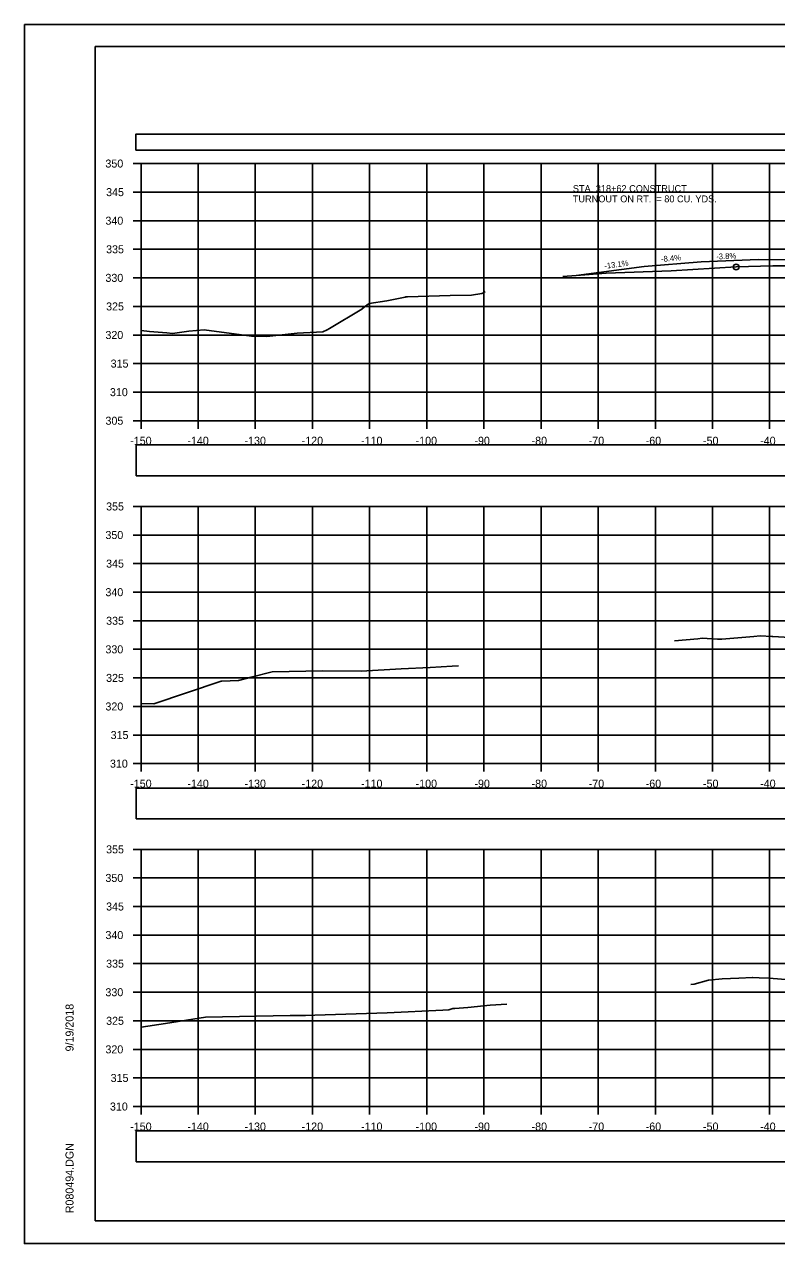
# Model space of a CAD drawing. Extents: x 1376273 to 1384221, y 378927 to 384592.
# Drawn here: x 1381187.9 to 1381319.6, y 382458.6 to 382671.9 of the extents above; entities that cross this region are included whole.
import ezdxf

# ---------------------------------------------------------------- set-up
doc = ezdxf.new("R2010")
doc.units = 0
for name, color, linetype in [('R_Axis', 7, 'Continuous'), ('R_Axis Annot', 7, 'Continuous'), ('R_Border', 7, 'Continuous'), ('R_Drive', 7, 'Continuous'), ('R_Exist Surface', 7, 'Continuous'), ('R_Grid', 7, 'Continuous'), ('R_No Plot', 7, 'Continuous')]:
    doc.layers.add(name, color=color, linetype=linetype)

msp = doc.modelspace()

# ---------------------------------------------------------------- linework, layer by layer
at = {"layer": 'R_Axis'}
for p, q in [((1381206.95, 382647.54), (1381208.35, 382647.54)), ((1381208.35, 382602.54), (1381208.35, 382647.54)), ((1381206.95, 382642.54), (1381208.35, 382642.54)), ((1381206.95, 382637.54), (1381208.35, 382637.54)), ((1381206.95, 382632.54), (1381208.35, 382632.54)), ((1381206.95, 382627.54), (1381208.35, 382627.54)), ((1381206.95, 382622.54), (1381208.35, 382622.54)), ((1381206.95, 382617.54), (1381208.35, 382617.54)), ((1381206.95, 382612.54), (1381208.35, 382612.54)), ((1381206.95, 382607.54), (1381208.35, 382607.54)), ((1381206.95, 382602.54), (1381208.35, 382602.54)), ((1381208.35, 382602.54), (1381508.35, 382602.54)), ((1381208.35, 382601.14), (1381208.35, 382602.54)), ((1381218.35, 382601.14), (1381218.35, 382602.54)), ((1381228.35, 382601.14), (1381228.35, 382602.54)), ((1381238.35, 382601.14), (1381238.35, 382602.54)), ((1381248.35, 382601.14), (1381248.35, 382602.54)), ((1381258.35, 382601.14), (1381258.35, 382602.54)), ((1381268.35, 382601.14), (1381268.35, 382602.54)), ((1381278.35, 382601.14), (1381278.35, 382602.54)), ((1381288.35, 382601.14), (1381288.35, 382602.54)), ((1381298.35, 382601.14), (1381298.35, 382602.54)), ((1381308.35, 382601.14), (1381308.35, 382602.54)), ((1381318.35, 382601.14), (1381318.35, 382602.54)), ((1381206.95, 382587.54), (1381208.35, 382587.54)), ((1381208.35, 382542.54), (1381208.35, 382587.54)), ((1381206.95, 382582.54), (1381208.35, 382582.54)), ((1381206.95, 382577.54), (1381208.35, 382577.54)), ((1381206.95, 382572.54), (1381208.35, 382572.54)), ((1381206.95, 382567.54), (1381208.35, 382567.54)), ((1381206.95, 382562.54), (1381208.35, 382562.54)), ((1381206.95, 382557.54), (1381208.35, 382557.54)), ((1381206.95, 382552.54), (1381208.35, 382552.54)), ((1381206.95, 382547.54), (1381208.35, 382547.54)), ((1381206.95, 382542.54), (1381208.35, 382542.54)), ((1381208.35, 382542.54), (1381508.35, 382542.54)), ((1381208.35, 382541.14), (1381208.35, 382542.54)), ((1381218.35, 382541.14), (1381218.35, 382542.54)), ((1381228.35, 382541.14), (1381228.35, 382542.54)), ((1381238.35, 382541.14), (1381238.35, 382542.54)), ((1381248.35, 382541.14), (1381248.35, 382542.54)), ((1381258.35, 382541.14), (1381258.35, 382542.54)), ((1381268.35, 382541.14), (1381268.35, 382542.54)), ((1381278.35, 382541.14), (1381278.35, 382542.54)), ((1381288.35, 382541.14), (1381288.35, 382542.54)), ((1381298.35, 382541.14), (1381298.35, 382542.54)), ((1381308.35, 382541.14), (1381308.35, 382542.54)), ((1381318.35, 382541.14), (1381318.35, 382542.54)), ((1381206.95, 382527.54), (1381208.35, 382527.54)), ((1381208.35, 382482.54), (1381208.35, 382527.54)), ((1381206.95, 382522.54), (1381208.35, 382522.54)), ((1381206.95, 382517.54), (1381208.35, 382517.54)), ((1381206.95, 382512.54), (1381208.35, 382512.54)), ((1381206.95, 382507.54), (1381208.35, 382507.54)), ((1381206.95, 382502.54), (1381208.35, 382502.54)), ((1381206.95, 382497.54), (1381208.35, 382497.54)), ((1381206.95, 382492.54), (1381208.35, 382492.54)), ((1381206.95, 382487.54), (1381208.35, 382487.54)), ((1381206.95, 382482.54), (1381208.35, 382482.54)), ((1381208.35, 382482.54), (1381508.35, 382482.54)), ((1381208.35, 382481.14), (1381208.35, 382482.54)), ((1381218.35, 382481.14), (1381218.35, 382482.54)), ((1381228.35, 382481.14), (1381228.35, 382482.54)), ((1381238.35, 382481.14), (1381238.35, 382482.54)), ((1381248.35, 382481.14), (1381248.35, 382482.54)), ((1381258.35, 382481.14), (1381258.35, 382482.54)), ((1381268.35, 382481.14), (1381268.35, 382482.54)), ((1381278.35, 382481.14), (1381278.35, 382482.54)), ((1381288.35, 382481.14), (1381288.35, 382482.54)), ((1381298.35, 382481.14), (1381298.35, 382482.54)), ((1381308.35, 382481.14), (1381308.35, 382482.54)), ((1381318.35, 382481.14), (1381318.35, 382482.54))]:
    msp.add_line(p, q, dxfattribs=at)
at = {"layer": 'R_Axis Annot'}
for points in [[(1381207.46, 382649.89), (1381509.26, 382649.89), (1381509.26, 382652.71), (1381207.46, 382652.71)], [(1381207.5, 382592.88), (1381509.19, 382592.88), (1381509.19, 382598.3), (1381207.5, 382598.3)], [(1381207.5, 382532.86), (1381509.19, 382532.86), (1381509.19, 382538.27), (1381207.5, 382538.27)], [(1381207.5, 382472.86), (1381509.19, 382472.86), (1381509.19, 382478.27), (1381207.5, 382478.27)]]:
    msp.add_lwpolyline(points, close=True, dxfattribs=at)
at = {"layer": 'R_Border'}
for p, q in [((1381200.35, 382668), (1381516.53, 382668)), ((1381200.35, 382462.54), (1381200.35, 382668)), ((1381200.35, 382462.54), (1381200.35, 382462.54)), ((1381516.53, 382462.54), (1381200.35, 382462.54))]:
    msp.add_line(p, q, dxfattribs=at)
at = {"layer": 'R_Drive'}
for p, q in [((1381306.37, 382630.35), (1381296.42, 382629.51)), ((1381316.37, 382630.74), (1381306.37, 382630.35)), ((1381326.37, 382630.66), (1381316.37, 382630.74)), ((1381296.42, 382629.51), (1381284.51, 382627.95))]:
    msp.add_line(p, q, dxfattribs=at)
at = {"layer": 'R_Exist Surface'}
for points in [[(1381282.17, 382627.76), (1381284.47, 382627.95), (1381289.75, 382628.35), (1381301.1, 382628.79), (1381312.5, 382629.44), (1381318.89, 382629.63), (1381318.89, 382629.63), (1381318.9, 382629.63), (1381321.54, 382629.62)], [(1381208.35, 382618.3), (1381209.83, 382618.16), (1381212.85, 382617.92), (1381213.84, 382617.82), (1381216.69, 382618.22), (1381219.41, 382618.46), (1381227.7, 382617.32), (1381230.36, 382617.3), (1381235.67, 382617.85), (1381240.16, 382618.1), (1381240.93, 382618.42), (1381241.33, 382618.67), (1381246.99, 382622.05), (1381247.45, 382622.49), (1381248.3, 382623.06), (1381251.38, 382623.52), (1381254.58, 382624.18), (1381254.7, 382624.2), (1381255, 382624.22), (1381262.43, 382624.47), (1381266.15, 382624.5), (1381268, 382624.79), (1381268.16, 382624.85), (1381268.56, 382625.14)], [(1381301.72, 382564), (1381305.76, 382564.38), (1381306.53, 382564.49), (1381309.23, 382564.3), (1381310.01, 382564.33), (1381315.56, 382564.81), (1381316.67, 382564.9), (1381318.75, 382564.81), (1381318.91, 382564.8), (1381330.9, 382564.08)], [(1381208.35, 382553.06), (1381210.6, 382552.98), (1381222.18, 382556.9), (1381222.39, 382556.96), (1381222.48, 382556.96), (1381225.43, 382557.07), (1381227.6, 382557.65), (1381231.31, 382558.62), (1381240.14, 382558.76), (1381246.88, 382558.74), (1381253.85, 382559.13), (1381258.93, 382559.37), (1381262.79, 382559.58), (1381263.92, 382559.64)], [(1381304.53, 382503.88), (1381305.12, 382503.96), (1381307.64, 382504.68), (1381310.02, 382504.88), (1381312.95, 382505.01), (1381315.36, 382505.1), (1381315.4, 382505.09), (1381316.52, 382505.03), (1381318.24, 382504.99), (1381321.86, 382504.73)], [(1381208.35, 382496.45), (1381212.65, 382497.07), (1381219.61, 382498.2), (1381234.46, 382498.44), (1381237.13, 382498.48), (1381238.78, 382498.51), (1381251.42, 382498.92), (1381261.16, 382499.38), (1381262.24, 382499.44), (1381262.9, 382499.68), (1381263.28, 382499.71), (1381265.52, 382499.89), (1381269.44, 382500.26), (1381272.34, 382500.47)]]:
    msp.add_lwpolyline(points, dxfattribs=at)
at = {"layer": 'R_Grid'}
for p, q in [((1381208.35, 382647.54), (1381508.35, 382647.54)), ((1381208.35, 382602.54), (1381208.35, 382647.54)), ((1381218.35, 382602.54), (1381218.35, 382647.54)), ((1381228.35, 382602.54), (1381228.35, 382647.54)), ((1381238.35, 382602.54), (1381238.35, 382647.54)), ((1381248.35, 382602.54), (1381248.35, 382647.54)), ((1381258.35, 382602.54), (1381258.35, 382647.54)), ((1381268.35, 382602.54), (1381268.35, 382647.54)), ((1381278.35, 382602.54), (1381278.35, 382647.54)), ((1381288.35, 382602.54), (1381288.35, 382647.54)), ((1381298.35, 382602.54), (1381298.35, 382647.54)), ((1381308.35, 382602.54), (1381308.35, 382647.54)), ((1381318.35, 382602.54), (1381318.35, 382647.54)), ((1381208.35, 382642.54), (1381508.35, 382642.54)), ((1381208.35, 382637.54), (1381508.35, 382637.54)), ((1381208.35, 382632.54), (1381508.35, 382632.54)), ((1381208.35, 382627.54), (1381508.35, 382627.54)), ((1381208.35, 382622.54), (1381508.35, 382622.54)), ((1381208.35, 382617.54), (1381508.35, 382617.54)), ((1381208.35, 382612.54), (1381508.35, 382612.54)), ((1381208.35, 382607.54), (1381508.35, 382607.54)), ((1381208.35, 382602.54), (1381508.35, 382602.54)), ((1381208.35, 382587.54), (1381508.35, 382587.54)), ((1381208.35, 382542.54), (1381208.35, 382587.54)), ((1381218.35, 382542.54), (1381218.35, 382587.54)), ((1381228.35, 382542.54), (1381228.35, 382587.54)), ((1381238.35, 382542.54), (1381238.35, 382587.54)), ((1381248.35, 382542.54), (1381248.35, 382587.54)), ((1381258.35, 382542.54), (1381258.35, 382587.54)), ((1381268.35, 382542.54), (1381268.35, 382587.54)), ((1381278.35, 382542.54), (1381278.35, 382587.54)), ((1381288.35, 382542.54), (1381288.35, 382587.54)), ((1381298.35, 382542.54), (1381298.35, 382587.54)), ((1381308.35, 382542.54), (1381308.35, 382587.54)), ((1381318.35, 382542.54), (1381318.35, 382587.54)), ((1381208.35, 382582.54), (1381508.35, 382582.54)), ((1381208.35, 382577.54), (1381508.35, 382577.54)), ((1381208.35, 382572.54), (1381508.35, 382572.54)), ((1381208.35, 382567.54), (1381508.35, 382567.54)), ((1381208.35, 382562.54), (1381508.35, 382562.54)), ((1381208.35, 382557.54), (1381508.35, 382557.54)), ((1381208.35, 382552.54), (1381508.35, 382552.54)), ((1381208.35, 382547.54), (1381508.35, 382547.54)), ((1381208.35, 382542.54), (1381508.35, 382542.54)), ((1381208.35, 382527.54), (1381508.35, 382527.54)), ((1381208.35, 382482.54), (1381208.35, 382527.54)), ((1381218.35, 382482.54), (1381218.35, 382527.54)), ((1381228.35, 382482.54), (1381228.35, 382527.54)), ((1381238.35, 382482.54), (1381238.35, 382527.54)), ((1381248.35, 382482.54), (1381248.35, 382527.54)), ((1381258.35, 382482.54), (1381258.35, 382527.54)), ((1381268.35, 382482.54), (1381268.35, 382527.54)), ((1381278.35, 382482.54), (1381278.35, 382527.54)), ((1381288.35, 382482.54), (1381288.35, 382527.54)), ((1381298.35, 382482.54), (1381298.35, 382527.54)), ((1381308.35, 382482.54), (1381308.35, 382527.54)), ((1381318.35, 382482.54), (1381318.35, 382527.54)), ((1381208.35, 382522.54), (1381508.35, 382522.54)), ((1381208.35, 382517.54), (1381508.35, 382517.54)), ((1381208.35, 382512.54), (1381508.35, 382512.54)), ((1381208.35, 382507.54), (1381508.35, 382507.54)), ((1381208.35, 382502.54), (1381508.35, 382502.54)), ((1381208.35, 382497.54), (1381508.35, 382497.54)), ((1381208.35, 382492.54), (1381508.35, 382492.54)), ((1381208.35, 382487.54), (1381508.35, 382487.54)), ((1381208.35, 382482.54), (1381508.35, 382482.54))]:
    msp.add_line(p, q, dxfattribs=at)
at = {"layer": 'R_No Plot'}
for p, q in [((1381187.95, 382671.89), (1381521.28, 382671.89)), ((1381187.95, 382458.56), (1381521.28, 382458.56))]:
    msp.add_line(p, q, dxfattribs=at)
for points in [[(1381187.94, 382671.89), (1381521.28, 382671.89), (1381521.28, 382458.55), (1381187.94, 382458.55)], [(1381434.27, 382668), (1381434.27, 382658.12), (1381470, 382658.12), (1381470, 382655.2), (1381493.2, 382655.2), (1381493.2, 382630.86), (1381516.53, 382630.86), (1381516.53, 382462.54), (1381200.35, 382462.54), (1381200.35, 382668)]]:
    msp.add_lwpolyline(points, close=True, dxfattribs=at)
msp.add_circle((1381312.5, 382629.44), 0.5, dxfattribs=at)

# ---------------------------------------------------------------- texts
at = {"layer": 'R_Axis Annot'}
for s, p in [('350', (1381202.12, 382646.84)), ('345', (1381202.24, 382641.84)), ('340', (1381202.12, 382636.84)), ('335', (1381202.24, 382631.84)), ('330', (1381202.12, 382626.84)), ('325', (1381202.24, 382621.84)), ('320', (1381202.12, 382616.84)), ('315', (1381203.03, 382611.84)), ('310', (1381202.91, 382606.84)), ('305', (1381202.13, 382601.84)), ('-150', (1381206.46, 382598.34)), ('-140', (1381216.46, 382598.34)), ('-130', (1381226.46, 382598.34)), ('-120', (1381236.46, 382598.34)), ('-110', (1381246.85, 382598.34)), ('-100', (1381256.4, 382598.34)), ('-90', (1381266.69, 382598.34)), ('-80', (1381276.69, 382598.34)), ('-70', (1381286.69, 382598.34)), ('-60', (1381296.66, 382598.34)), ('-50', (1381306.69, 382598.34)), ('-40', (1381316.69, 382598.34)), ('355', (1381202.24, 382586.84)), ('350', (1381202.12, 382581.84)), ('345', (1381202.24, 382576.84)), ('340', (1381202.12, 382571.84)), ('335', (1381202.24, 382566.84)), ('330', (1381202.12, 382561.84)), ('325', (1381202.24, 382556.84)), ('320', (1381202.12, 382551.84)), ('315', (1381203.03, 382546.84)), ('310', (1381202.91, 382541.84)), ('-150', (1381206.46, 382538.34)), ('-140', (1381216.46, 382538.34)), ('-130', (1381226.46, 382538.34)), ('-120', (1381236.46, 382538.34)), ('-110', (1381246.85, 382538.34)), ('-100', (1381256.4, 382538.34)), ('-90', (1381266.69, 382538.34)), ('-80', (1381276.69, 382538.34)), ('-70', (1381286.69, 382538.34)), ('-60', (1381296.66, 382538.34)), ('-50', (1381306.69, 382538.34)), ('-40', (1381316.69, 382538.34)), ('355', (1381202.24, 382526.84)), ('350', (1381202.12, 382521.84)), ('345', (1381202.24, 382516.84)), ('340', (1381202.12, 382511.84)), ('335', (1381202.24, 382506.84)), ('330', (1381202.12, 382501.84)), ('325', (1381202.24, 382496.84)), ('320', (1381202.12, 382491.84)), ('315', (1381203.03, 382486.84)), ('310', (1381202.91, 382481.84)), ('-150', (1381206.46, 382478.34)), ('-140', (1381216.46, 382478.34)), ('-130', (1381226.46, 382478.34)), ('-120', (1381236.46, 382478.34)), ('-110', (1381246.85, 382478.34)), ('-100', (1381256.4, 382478.34)), ('-90', (1381266.69, 382478.34)), ('-80', (1381276.69, 382478.34)), ('-70', (1381286.69, 382478.34)), ('-60', (1381296.66, 382478.34)), ('-50', (1381306.69, 382478.34)), ('-40', (1381316.69, 382478.34))]:
    msp.add_text(s, height=1.4, dxfattribs=at).set_placement(p)
at = {"layer": 'R_Border'}
for s, p in [('9/19/2018', (1381196.54, 382492.18)), ('R080494.DGN', (1381196.54, 382463.86))]:
    msp.add_text(s, height=1.4, rotation=90, dxfattribs=at).set_placement(p)
at = {"layer": 'R_Drive'}
for s, p in [('STA. 318+62 CONSTRUCT ', (1381283.91, 382642.56)), ('TURNOUT ON RT.  = 80 CU. YDS.', (1381283.91, 382640.76))]:
    msp.add_text(s, height=1.2, dxfattribs=at).set_placement(p)
for s, rotation, p in [('-3.8%', 2.1914, (1381309.02, 382630.77)), ('-13.1%', 7.4594, (1381289.49, 382629.11)), ('-8.4%', 4.8254, (1381299.39, 382630.32))]:
    msp.add_text(s, height=1, rotation=rotation, dxfattribs=at).set_placement(p)

doc.saveas('drawing.dxf')
